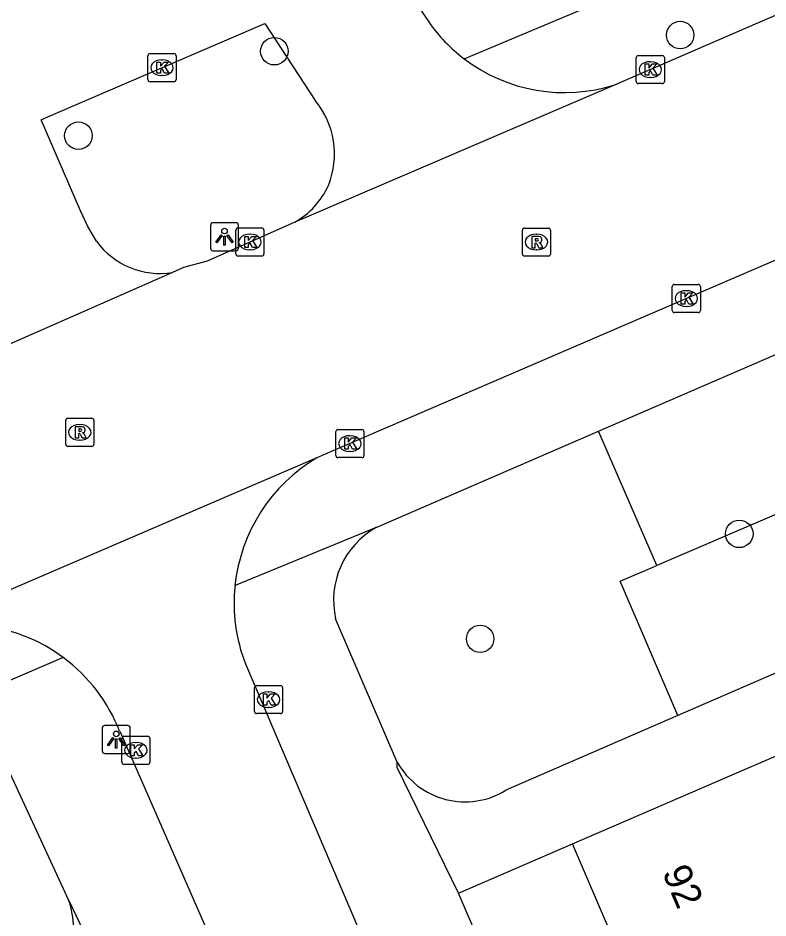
# Model space of a CAD drawing. Extents: x 159353 to 160616, y 385893 to 387321.
# Drawn here: x 159638.34 to 159665.05, y 386408.59 to 386440.65 of the extents above; entities that cross this region are included whole.
import ezdxf

# ---------------------------------------------------------------- set-up
doc = ezdxf.new("R2010")
doc.units = 0
for name, color, linetype in [('IMGEO_Boom', 7, 'Continuous'), ('IMGEO_Groenvoorziening', 7, 'Continuous'), ('IMGEO_Kolk', 7, 'Continuous'), ('IMGEO_Lichtpunt', 7, 'Continuous'), ('IMGEO_Pand', 7, 'Continuous'), ('IMGEO_Pand_nummerreeks', 7, 'Continuous'), ('IMGEO_Rijbaan_lokaal_gesloten', 7, 'Continuous'), ('IMGEO_Rijbaan_lokaal_open', 7, 'Continuous'), ('IMGEO_Rioolput', 7, 'Continuous'), ('IMGEO_Voetpad_open', 7, 'Continuous')]:
    doc.layers.add(name, color=color, linetype=linetype)

msp = doc.modelspace()

# ---------------------------------------------------------------- linework, layer by layer
at = {"layer": 'IMGEO_Boom'}
for centre in [(159661.92, 386440.045), (159647.47, 386439.468), (159640.494, 386436.461), (159664.024, 386422.275), (159654.799, 386418.54)]:
    msp.add_circle(centre, 0.489, dxfattribs=at)
at = {"layer": 'IMGEO_Groenvoorziening'}
for points in [[(159673.624, 386426.528), (159661.086, 386421.145)], [(159661.086, 386421.145), (159659.009, 386425.932)], [(159661.83, 386415.802), (159659.786, 386420.587), (159661.086, 386421.145)]]:
    msp.add_lwpolyline(points, dxfattribs=at)
at = {"layer": 'IMGEO_Kolk'}
for p, q in [((159643.044, 386439.383), (159643.896, 386439.383)), ((159642.969, 386438.457), (159642.969, 386439.309)), ((159643.457, 386439.163), (159643.482, 386439.163)), ((159643.97, 386439.309), (159643.97, 386438.457)), ((159660.355, 386438.389), (159660.355, 386439.241)), ((159660.43, 386439.315), (159661.282, 386439.315)), ((159660.843, 386439.095), (159660.868, 386439.095)), ((159661.356, 386439.241), (159661.356, 386438.389)), ((159643.896, 386438.383), (159643.044, 386438.383)), ((159643.48, 386438.603), (159643.455, 386438.603)), ((159660.866, 386438.535), (159660.841, 386438.535)), ((159661.282, 386438.315), (159660.43, 386438.315)), ((159646.099, 386432.246), (159646.099, 386433.098)), ((159646.174, 386433.172), (159647.026, 386433.172)), ((159646.587, 386432.952), (159646.612, 386432.952)), ((159647.1, 386433.098), (159647.1, 386432.246)), ((159646.61, 386432.392), (159646.585, 386432.392)), ((159647.026, 386432.172), (159646.174, 386432.172)), ((159661.637, 386430.234), (159661.637, 386431.086)), ((159661.712, 386431.16), (159662.564, 386431.16)), ((159662.638, 386431.086), (159662.638, 386430.234)), ((159662.125, 386430.94), (159662.15, 386430.94)), ((159662.148, 386430.38), (159662.123, 386430.38)), ((159662.564, 386430.16), (159661.712, 386430.16)), ((159649.66, 386425.067), (159649.66, 386425.919)), ((159649.735, 386425.993), (159650.587, 386425.993)), ((159650.661, 386425.919), (159650.661, 386425.067)), ((159650.148, 386425.773), (159650.173, 386425.773)), ((159650.587, 386424.993), (159649.735, 386424.993)), ((159650.171, 386425.213), (159650.146, 386425.213)), ((159646.764, 386415.948), (159646.764, 386416.8)), ((159646.839, 386416.874), (159647.691, 386416.874)), ((159647.252, 386416.654), (159647.277, 386416.654)), ((159647.765, 386416.8), (159647.765, 386415.948)), ((159647.275, 386416.094), (159647.25, 386416.094)), ((159647.691, 386415.874), (159646.839, 386415.874)), ((159642.04, 386414.14), (159642.04, 386414.992)), ((159642.115, 386415.066), (159642.967, 386415.066)), ((159643.041, 386414.992), (159643.041, 386414.14)), ((159642.528, 386414.846), (159642.553, 386414.846)), ((159642.967, 386414.066), (159642.115, 386414.066)), ((159642.551, 386414.286), (159642.526, 386414.286))]:
    msp.add_line(p, q, dxfattribs=at)
for points in [[(159643.044, 386439.383), (159643.896, 386439.383)], [(159642.969, 386438.457), (159642.969, 386439.309)], [(159643.29, 386439.083), (159643.413, 386439.083), (159643.413, 386438.932), (159643.543, 386439.083), (159643.707, 386439.083), (159643.561, 386438.932), (159643.714, 386438.683), (159643.562, 386438.683), (159643.477, 386438.847), (159643.413, 386438.78), (159643.413, 386438.683), (159643.29, 386438.683), (159643.29, 386439.083)], [(159643.97, 386439.309), (159643.97, 386438.457)], [(159660.355, 386438.389), (159660.355, 386439.241)], [(159660.43, 386439.315), (159661.282, 386439.315)], [(159661.356, 386439.241), (159661.356, 386438.389)], [(159660.676, 386439.015), (159660.799, 386439.015), (159660.799, 386438.864), (159660.929, 386439.015), (159661.093, 386439.015), (159660.947, 386438.864), (159661.1, 386438.615), (159660.948, 386438.615), (159660.863, 386438.779), (159660.799, 386438.712), (159660.799, 386438.615), (159660.676, 386438.615), (159660.676, 386439.015)], [(159643.896, 386438.383), (159643.044, 386438.383)], [(159661.282, 386438.315), (159660.43, 386438.315)], [(159646.099, 386432.246), (159646.099, 386433.098)], [(159646.174, 386433.172), (159647.026, 386433.172)], [(159647.1, 386433.098), (159647.1, 386432.246)], [(159646.42, 386432.872), (159646.543, 386432.872), (159646.543, 386432.721), (159646.673, 386432.872), (159646.837, 386432.872), (159646.691, 386432.721), (159646.844, 386432.472), (159646.692, 386432.472), (159646.607, 386432.636), (159646.543, 386432.569), (159646.543, 386432.472), (159646.42, 386432.472), (159646.42, 386432.872)], [(159647.026, 386432.172), (159646.174, 386432.172)], [(159661.637, 386430.234), (159661.637, 386431.086)], [(159661.712, 386431.16), (159662.564, 386431.16)], [(159662.638, 386431.086), (159662.638, 386430.234)], [(159661.958, 386430.86), (159662.081, 386430.86), (159662.081, 386430.709), (159662.211, 386430.86), (159662.375, 386430.86), (159662.229, 386430.709), (159662.382, 386430.46), (159662.23, 386430.46), (159662.145, 386430.624), (159662.081, 386430.557), (159662.081, 386430.46), (159661.958, 386430.46), (159661.958, 386430.86)], [(159662.564, 386430.16), (159661.712, 386430.16)], [(159649.66, 386425.067), (159649.66, 386425.919)], [(159649.735, 386425.993), (159650.587, 386425.993)], [(159650.661, 386425.919), (159650.661, 386425.067)], [(159649.981, 386425.693), (159650.104, 386425.693), (159650.104, 386425.542), (159650.234, 386425.693), (159650.398, 386425.693), (159650.252, 386425.542), (159650.405, 386425.293), (159650.253, 386425.293), (159650.168, 386425.457), (159650.104, 386425.39), (159650.104, 386425.293), (159649.981, 386425.293), (159649.981, 386425.693)], [(159650.587, 386424.993), (159649.735, 386424.993)], [(159646.764, 386415.948), (159646.764, 386416.8)], [(159646.839, 386416.874), (159647.691, 386416.874)], [(159647.765, 386416.8), (159647.765, 386415.948)], [(159647.085, 386416.574), (159647.208, 386416.574), (159647.208, 386416.423), (159647.338, 386416.574), (159647.502, 386416.574), (159647.356, 386416.423), (159647.509, 386416.174), (159647.357, 386416.174), (159647.272, 386416.338), (159647.208, 386416.271), (159647.208, 386416.174), (159647.085, 386416.174), (159647.085, 386416.574)], [(159647.691, 386415.874), (159646.839, 386415.874)], [(159642.04, 386414.14), (159642.04, 386414.992)], [(159642.115, 386415.066), (159642.967, 386415.066)], [(159643.041, 386414.992), (159643.041, 386414.14)], [(159642.361, 386414.766), (159642.484, 386414.766), (159642.484, 386414.615), (159642.614, 386414.766), (159642.778, 386414.766), (159642.632, 386414.615), (159642.785, 386414.366), (159642.633, 386414.366), (159642.548, 386414.53), (159642.484, 386414.463), (159642.484, 386414.366), (159642.361, 386414.366), (159642.361, 386414.766)], [(159642.967, 386414.066), (159642.115, 386414.066)]]:
    msp.add_lwpolyline(points, dxfattribs=at)
for centre, start, end in [((159643.046, 386439.307), 91.552, 178.448), ((159643.046, 386439.307), 91.552, 178.448), ((159643.894, 386439.307), 1.552, 88.448), ((159643.894, 386439.307), 1.552, 88.448), ((159660.432, 386439.239), 91.552, 178.448), ((159660.432, 386439.239), 91.552, 178.448), ((159661.28, 386439.239), 1.552, 88.448), ((159661.28, 386439.239), 1.552, 88.448), ((159643.046, 386438.459), 181.552, 268.448), ((159643.046, 386438.459), 181.552, 268.448), ((159643.894, 386438.459), 271.552, 358.448), ((159643.894, 386438.459), 271.552, 358.448), ((159660.432, 386438.391), 181.552, 268.448), ((159660.432, 386438.391), 181.552, 268.448), ((159661.28, 386438.391), 271.552, 358.448), ((159661.28, 386438.391), 271.552, 358.448), ((159646.176, 386433.096), 91.552, 178.448), ((159646.176, 386433.096), 91.552, 178.448), ((159647.024, 386433.096), 1.552, 88.448), ((159647.024, 386433.096), 1.552, 88.448), ((159646.176, 386432.248), 181.552, 268.448), ((159646.176, 386432.248), 181.552, 268.448), ((159647.024, 386432.248), 271.552, 358.448), ((159647.024, 386432.248), 271.552, 358.448), ((159661.714, 386431.084), 91.552, 178.448), ((159661.714, 386431.084), 91.552, 178.448), ((159662.562, 386431.084), 1.552, 88.448), ((159662.562, 386431.084), 1.552, 88.448), ((159661.714, 386430.236), 181.552, 268.448), ((159661.714, 386430.236), 181.552, 268.448), ((159662.562, 386430.236), 271.552, 358.448), ((159662.562, 386430.236), 271.552, 358.448), ((159649.737, 386425.917), 91.552, 178.448), ((159649.737, 386425.917), 91.552, 178.448), ((159650.585, 386425.917), 1.552, 88.448), ((159650.585, 386425.917), 1.552, 88.448), ((159649.737, 386425.069), 181.552, 268.448), ((159649.737, 386425.069), 181.552, 268.448), ((159650.585, 386425.069), 271.552, 358.448), ((159650.585, 386425.069), 271.552, 358.448), ((159646.841, 386416.798), 91.552, 178.448), ((159646.841, 386416.798), 91.552, 178.448), ((159647.689, 386416.798), 1.552, 88.448), ((159647.689, 386416.798), 1.552, 88.448), ((159646.841, 386415.95), 181.552, 268.448), ((159646.841, 386415.95), 181.552, 268.448), ((159647.689, 386415.95), 271.552, 358.448), ((159647.689, 386415.95), 271.552, 358.448), ((159642.117, 386414.99), 91.552, 178.448), ((159642.117, 386414.99), 91.552, 178.448), ((159642.965, 386414.99), 1.552, 88.448), ((159642.965, 386414.99), 1.552, 88.448), ((159642.117, 386414.142), 181.552, 268.448), ((159642.117, 386414.142), 181.552, 268.448), ((159642.965, 386414.142), 271.552, 358.448), ((159642.965, 386414.142), 271.552, 358.448)]:
    msp.add_arc(centre, 0.0765, start, end, dxfattribs=at)
for centre, major_axis, ratio, start_param, end_param in [((159643.456, 386438.883), (-0.387, 0.002), 0.722429, 4.712389, 7.853982), ((159643.481, 386438.883), (-0.39, 0.002), 0.717154, 1.570796, 4.712389), ((159660.842, 386438.815), (-0.387, 0.002), 0.722429, 4.712389, 7.853982), ((159660.867, 386438.815), (-0.39, 0.002), 0.717154, 1.570796, 4.712389), ((159646.586, 386432.672), (-0.387, 0.002), 0.722429, 4.712389, 7.853982), ((159646.611, 386432.672), (-0.39, 0.002), 0.717154, 1.570796, 4.712389), ((159662.124, 386430.66), (-0.387, 0.002), 0.722429, 4.712389, 7.853982), ((159662.149, 386430.66), (-0.39, 0.002), 0.717154, 1.570796, 4.712389), ((159650.147, 386425.493), (-0.387, 0.002), 0.722429, 4.712389, 7.853982), ((159650.172, 386425.493), (-0.39, 0.002), 0.717154, 1.570796, 4.712389), ((159647.251, 386416.374), (-0.387, 0.002), 0.722429, 4.712389, 7.853982), ((159647.276, 386416.374), (-0.39, 0.002), 0.717154, 1.570796, 4.712389), ((159642.527, 386414.566), (-0.387, 0.002), 0.722429, 4.712389, 7.853982), ((159642.552, 386414.566), (-0.39, 0.002), 0.717154, 1.570796, 4.712389)]:
    msp.add_ellipse(centre, major_axis=major_axis, ratio=ratio, start_param=start_param, end_param=end_param, dxfattribs=at)
at = {"layer": 'IMGEO_Lichtpunt'}
for p, q in [((159645.198, 386433.265), (159645.198, 386432.458)), ((159645.198, 386433.265), (159645.198, 386432.458)), ((159646.1, 386433.36), (159645.292, 386433.36)), ((159646.1, 386433.36), (159645.292, 386433.36)), ((159646.194, 386432.458), (159646.194, 386433.265)), ((159646.194, 386432.458), (159646.194, 386433.265)), ((159645.292, 386432.364), (159646.1, 386432.364)), ((159645.292, 386432.364), (159646.1, 386432.364)), ((159641.343, 386415.355), (159641.343, 386414.548)), ((159641.343, 386415.355), (159641.343, 386414.548)), ((159642.245, 386415.45), (159641.437, 386415.45)), ((159642.245, 386415.45), (159641.437, 386415.45)), ((159642.339, 386414.548), (159642.339, 386415.355)), ((159642.339, 386414.548), (159642.339, 386415.355)), ((159641.437, 386414.454), (159642.245, 386414.454)), ((159641.437, 386414.454), (159642.245, 386414.454))]:
    msp.add_line(p, q, dxfattribs=at)
for points in [[(159645.572, 386432.929), (159645.611, 386432.901), (159645.423, 386432.639), (159645.385, 386432.666), (159645.572, 386432.929)], [(159645.784, 386432.901), (159645.822, 386432.928), (159646.009, 386432.666), (159645.97, 386432.638), (159645.784, 386432.901)], [(159645.674, 386432.881), (159645.721, 386432.881), (159645.721, 386432.559), (159645.674, 386432.559), (159645.674, 386432.881)], [(159641.717, 386415.019), (159641.756, 386414.991), (159641.568, 386414.729), (159641.53, 386414.756), (159641.717, 386415.019)], [(159641.929, 386414.991), (159641.967, 386415.018), (159642.154, 386414.756), (159642.115, 386414.728), (159641.929, 386414.991)], [(159641.819, 386414.971), (159641.866, 386414.971), (159641.866, 386414.649), (159641.819, 386414.649), (159641.819, 386414.971)]]:
    msp.add_lwpolyline(points, dxfattribs=at)
for centre in [(159645.697, 386433.063), (159641.842, 386415.153)]:
    msp.add_circle(centre, 0.0994, dxfattribs=at)
for centre, start, end in [((159645.292, 386433.265), 90, 180), ((159645.292, 386433.265), 90, 180), ((159646.1, 386433.265), 0, 90), ((159646.1, 386433.265), 0, 90), ((159645.292, 386432.458), 180, 270), ((159645.292, 386432.458), 180, 270), ((159646.1, 386432.458), 270, 0), ((159646.1, 386432.458), 270, 360), ((159641.437, 386415.355), 90, 180), ((159641.437, 386415.355), 90, 180), ((159642.245, 386415.355), 0, 90), ((159642.245, 386415.355), 0, 90), ((159641.437, 386414.548), 180, 270), ((159641.437, 386414.548), 180, 270), ((159642.245, 386414.548), 270, 0), ((159642.245, 386414.548), 270, 360)]:
    msp.add_arc(centre, 0.0946, start, end, dxfattribs=at)
at = {"layer": 'IMGEO_Pand'}
for points in [[(159658.09, 386411.236), (159664.295, 386413.921), (159666.994, 386415.089)], [(159660.51, 386405.587), (159658.09, 386411.236)]]:
    msp.add_lwpolyline(points, dxfattribs=at)
at = {"layer": 'IMGEO_Rijbaan_lokaal_gesloten'}
for points in [[(159687.889, 386450.479), (159675.93, 386445.354), (159660.584, 386438.697), (159659.6, 386438.275)], [(159691.277, 386443.287), (159669.331, 386433.765), (159649.801, 386425.34), (159648.983, 386424.988)], [(159659.6, 386438.275), (159648.196, 386433.38)], [(159648.196, 386433.38), (159645.076, 386431.995), (159644.241, 386431.766), (159643.844, 386431.591)], [(159643.844, 386431.591), (159631.378, 386426.107)], [(159648.983, 386424.988), (159634.239, 386418.643)]]:
    msp.add_lwpolyline(points, dxfattribs=at)
at = {"layer": 'IMGEO_Rijbaan_lokaal_open'}
for points in [[(159634.668, 386433.53), (159633.939, 386435.409), (159628.914, 386446.866), (159626.856, 386451.606), (159627.432, 386451.889), (159627.466, 386451.906), (159641.176, 386457.852), (159641.398, 386457.902), (159647.026, 386449.493), (159652.366, 386441.411), (159652.967, 386440.51)], [(159641.142, 386432.699), (159640.83, 386433.222), (159640.565, 386433.778), (159639.164, 386437.028), (159639.425, 386437.141), (159647.128, 386440.462), (159648.929, 386437.715)], [(159646.44, 386417.646), (159658.694, 386388.914), (159663.41, 386377.978), (159669.357, 386364.619), (159674.395, 386352.921), (159680.586, 386338.124), (159685.711, 386326.516)], [(159641.964, 386415.245), (159647, 386403.746)]]:
    msp.add_lwpolyline(points, dxfattribs=at)
for centre, radius, start, end in [((159657.782, 386443.885), 5.88, 215.032, 232.7792), ((159657.804, 386443.901), 5.906, 232.7029, 287.7059), ((159646.595, 386435.804), 3.016, 338.3178, 39.3083), ((159646.791, 386435.876), 2.864, 299.3808, 335.5429), ((159643.394, 386434.342), 2.788, 216.1188, 279.2874), ((159652.062, 386419.809), 6.025, 120.737, 174.0295), ((159652.069, 386419.812), 6.031, 174.0619, 201.0467), ((159636.4, 386413.071), 5.977, 53.4666, 111.1972), ((159636.384, 386413.066), 5.99, 21.3358, 53.3745)]:
    msp.add_arc(centre, radius, start, end, dxfattribs=at)
at = {"layer": 'IMGEO_Rioolput'}
for p, q in [((159656.301, 386432.245), (159656.301, 386433.097)), ((159656.376, 386433.171), (159657.228, 386433.171)), ((159656.789, 386432.951), (159656.814, 386432.951)), ((159657.302, 386433.097), (159657.302, 386432.245)), ((159656.812, 386432.391), (159656.787, 386432.391)), ((159657.228, 386432.171), (159656.376, 386432.171)), ((159640.044, 386425.469), (159640.044, 386426.321)), ((159640.119, 386426.395), (159640.971, 386426.395)), ((159641.045, 386426.321), (159641.045, 386425.469)), ((159640.532, 386426.175), (159640.557, 386426.175)), ((159640.555, 386425.615), (159640.53, 386425.615)), ((159640.971, 386425.395), (159640.119, 386425.395))]:
    msp.add_line(p, q, dxfattribs=at)
for points in [[(159656.301, 386432.245), (159656.301, 386433.097)], [(159656.376, 386433.171), (159657.228, 386433.171)], [(159657.302, 386433.097), (159657.302, 386432.245)], [(159656.89, 386432.869), (159656.638, 386432.871), (159656.638, 386432.471)], [(159656.638, 386432.471), (159656.762, 386432.471), (159656.762, 386432.633), (159656.773, 386432.633)], [(159656.816, 386432.79), (159656.762, 386432.79), (159656.762, 386432.709)], [(159656.762, 386432.709), (159656.814, 386432.709)], [(159656.82, 386432.604), (159656.891, 386432.471), (159657.031, 386432.471), (159656.966, 386432.597)], [(159657.228, 386432.171), (159656.376, 386432.171)], [(159640.044, 386425.469), (159640.044, 386426.321)], [(159640.119, 386426.395), (159640.971, 386426.395)], [(159641.045, 386426.321), (159641.045, 386425.469)], [(159640.633, 386426.093), (159640.381, 386426.095), (159640.381, 386425.695)], [(159640.559, 386426.014), (159640.505, 386426.014), (159640.505, 386425.933)], [(159640.505, 386425.933), (159640.557, 386425.933)], [(159640.381, 386425.695), (159640.505, 386425.695), (159640.505, 386425.857), (159640.516, 386425.857)], [(159640.563, 386425.828), (159640.634, 386425.695), (159640.774, 386425.695), (159640.709, 386425.821)], [(159640.971, 386425.395), (159640.119, 386425.395)]]:
    msp.add_lwpolyline(points, dxfattribs=at)
for centre, radius, start, end in [((159656.378, 386433.095), 0.0765, 91.552, 178.448), ((159656.378, 386433.095), 0.0765, 91.552, 178.448), ((159657.226, 386433.095), 0.0765, 1.552, 88.448), ((159657.226, 386433.095), 0.0765, 1.552, 88.448), ((159656.772, 386432.58), 0.0533, 26.0293, 88.6989), ((159656.798, 386432.898), 0.19, 274.7715, 282.9687), ((159656.822, 386432.694), 0.0964, 77.0061, 93.1865), ((159656.836, 386432.751), 0.0378, 276.6634, 79.6772), ((159656.889, 386432.759), 0.109, 350.3612, 89.416), ((159656.887, 386432.759), 0.112, 277.5842, 350.9817), ((159656.871, 386432.544), 0.108, 29.5134, 73.7905), ((159656.378, 386432.247), 0.0765, 181.552, 268.448), ((159656.378, 386432.247), 0.0765, 181.552, 268.448), ((159657.226, 386432.247), 0.0765, 271.552, 358.448), ((159657.226, 386432.247), 0.0765, 271.552, 358.448), ((159640.121, 386426.319), 0.0765, 91.552, 178.448), ((159640.121, 386426.319), 0.0765, 91.552, 178.448), ((159640.969, 386426.319), 0.0765, 1.552, 88.448), ((159640.969, 386426.319), 0.0765, 1.552, 88.448), ((159640.541, 386426.122), 0.19, 274.7715, 282.9687), ((159640.565, 386425.918), 0.0964, 77.0061, 93.1865), ((159640.579, 386425.975), 0.0378, 276.6634, 79.6772), ((159640.632, 386425.983), 0.109, 350.3612, 89.416), ((159640.63, 386425.983), 0.112, 277.5842, 350.9817), ((159640.515, 386425.804), 0.0533, 26.0293, 88.6989), ((159640.614, 386425.768), 0.108, 29.5134, 73.7905), ((159640.121, 386425.471), 0.0765, 181.552, 268.448), ((159640.121, 386425.471), 0.0765, 181.552, 268.448), ((159640.969, 386425.471), 0.0765, 271.552, 358.448), ((159640.969, 386425.471), 0.0765, 271.552, 358.448)]:
    msp.add_arc(centre, radius, start, end, dxfattribs=at)
for centre, major_axis, ratio, start_param, end_param in [((159656.788, 386432.671), (-0.387, 0.002), 0.722429, 4.712389, 7.853982), ((159656.813, 386432.671), (-0.39, 0.002), 0.717154, 1.570796, 4.712389), ((159640.531, 386425.895), (-0.387, 0.002), 0.722429, 4.712389, 7.853982), ((159640.556, 386425.895), (-0.39, 0.002), 0.717154, 1.570796, 4.712389)]:
    msp.add_ellipse(centre, major_axis=major_axis, ratio=ratio, start_param=start_param, end_param=end_param, dxfattribs=at)
at = {"layer": 'IMGEO_Voetpad_open'}
for points in [[(159654.225, 386439.203), (159659.325, 386441.341), (159659.351, 386441.392)], [(159659.009, 386425.932), (159671.52, 386431.347), (159673.624, 386426.528)], [(159673.624, 386426.528), (159675.682, 386421.816), (159661.83, 386415.802)], [(159651.092, 386422.506), (159659.009, 386425.932)], [(159651.092, 386422.506), (159646.07, 386420.436)], [(159651.848, 386414.147), (159649.651, 386419.249)], [(159639.958, 386417.873), (159634.787, 386415.658)], [(159661.83, 386415.802), (159655.714, 386413.147)], [(159640.145, 386409.246), (159639.951, 386409.655), (159637.775, 386414.365)], [(159654.031, 386409.485), (159651.849, 386413.961), (159651.848, 386414.147)], [(159654.031, 386409.485), (159658.09, 386411.236)], [(159640.145, 386409.246), (159642.474, 386404.373)], [(159677.79, 386354.14), (159654.031, 386409.485)]]:
    msp.add_lwpolyline(points, dxfattribs=at)
for centre, radius, start, end in [((159652.569, 386419.905), 2.991, 119.5893, 192.6785), ((159654.258, 386415.491), 2.76, 209.1505, 301.8444), ((159637.092, 386408.187), 3.231, 0.8086, 19.1235)]:
    msp.add_arc(centre, radius, start, end, dxfattribs=at)

# ---------------------------------------------------------------- texts
at = {"layer": 'IMGEO_Pand_nummerreeks'}
msp.add_text('92', height=1, rotation=293.1916, dxfattribs=at).set_placement((159661.266, 386410.223))

doc.saveas('drawing.dxf')
